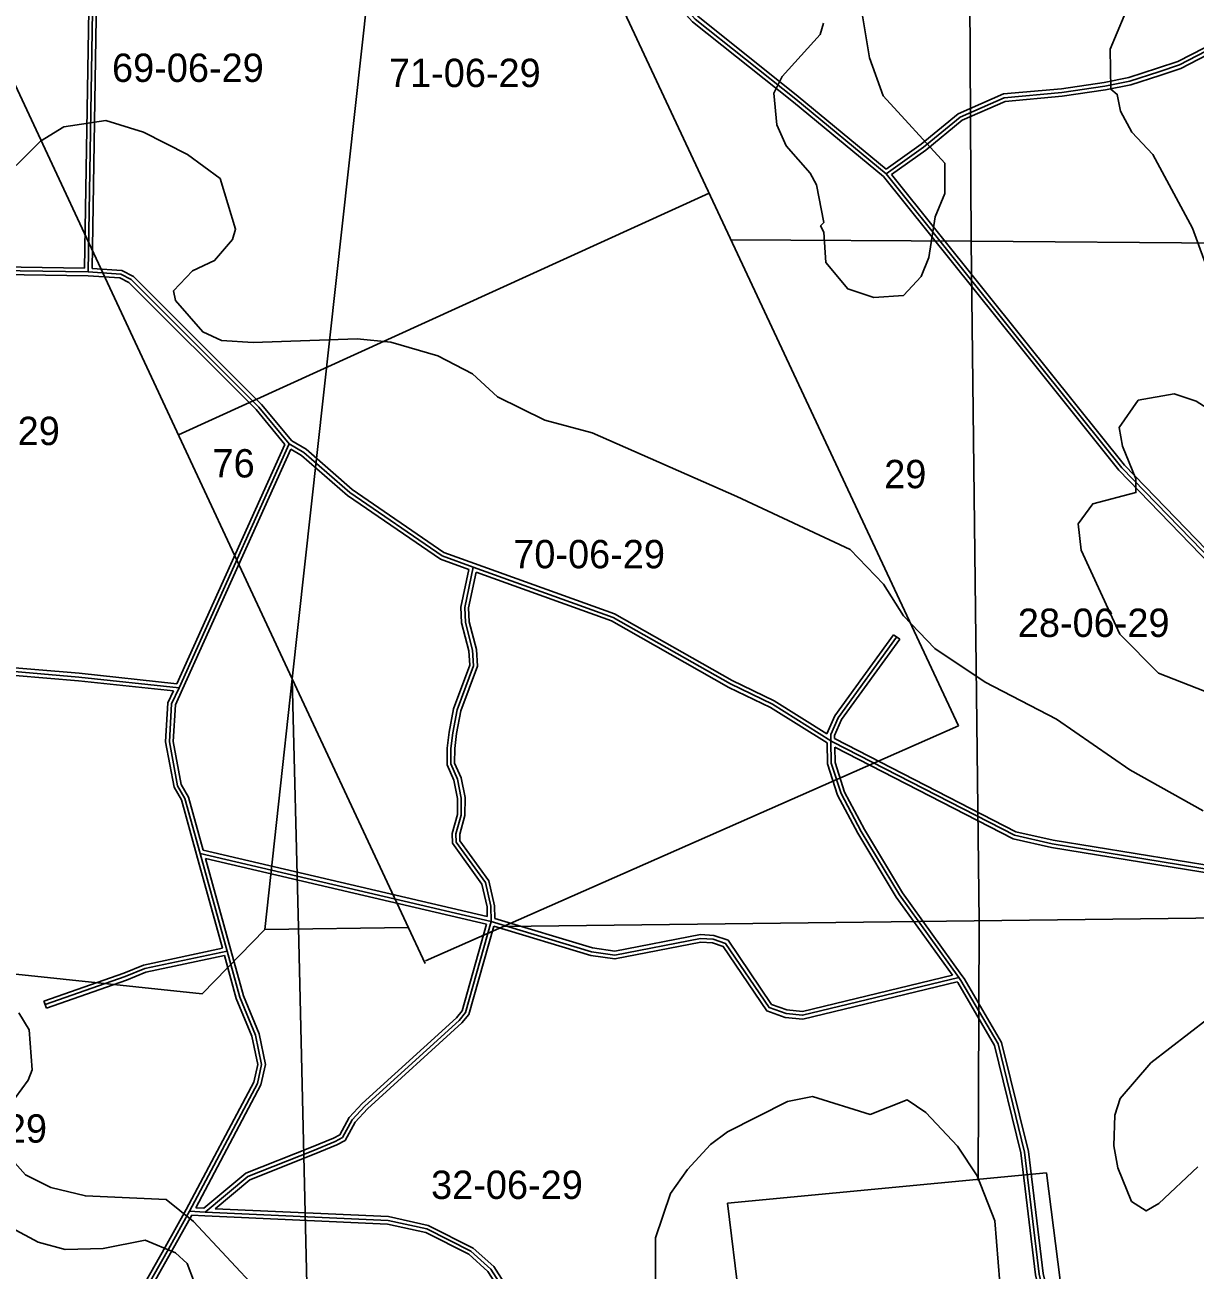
# Model space of a CAD drawing. Extents: x 418523 to 616617, y 1878279 to 2196743.
# Drawn here: x 523171 to 532459, y 2037441 to 2047324 of the extents above; entities that cross this region are included whole.
import ezdxf

# ---------------------------------------------------------------- set-up
doc = ezdxf.new("R2010")
doc.units = 0
for name, color, linetype in [('Level 1', 7, 'Continuous'), ('Level 2', 7, 'Continuous'), ('Level 31', 7, 'Continuous'), ('Level 32', 7, 'Continuous'), ('Level 5', 7, 'Continuous'), ('Level 7', 7, 'Continuous')]:
    doc.layers.add(name, color=color, linetype=linetype)

msp = doc.modelspace()

# ---------------------------------------------------------------- linework, layer by layer
at = {"layer": 'Level 1'}
for p, q in [((524631.328, 2054468.776), (530579.71, 2041759.929)), ((525293.21, 2042132.418), (520442.845, 2052527.625)), ((530656.253, 2050854.609), (530680.795, 2045606.968)), ((526033.034, 2048842.001), (525293.21, 2042132.418)), ((528600.87, 2045987.762), (524389.093, 2044070.105)), ((528773.982, 2045617.905), (530680.795, 2045606.968)), ((530680.795, 2045606.968), (530744.912, 2040208.545)), ((530680.795, 2045606.968), (536115.067, 2045567.509)), ((525293.21, 2042132.418), (525074.079, 2040145.071)), ((525342.265, 2040159.821), (525293.21, 2042132.418)), ((526347.446, 2039873.001), (525293.21, 2042132.418)), ((526349.545, 2039895.001), (530579.71, 2041759.929)), ((517707.722, 2040361.643), (524577.587, 2039633.193)), ((535809.485, 2040274.86), (526968.728, 2040167.976)), ((526214.069, 2040158.853), (525074.079, 2040145.071)), ((525466.681, 2034823.139), (525342.265, 2040159.821)), ((530744.912, 2040208.545), (530735.797, 2038151.78)), ((525074.079, 2040145.071), (524577.587, 2039633.193)), ((528746.11, 2037973.024), (531278.314, 2038213.264)), ((531278.314, 2038213.264), (532344.266, 2029967.031)), ((529742.529, 2029839.161), (528746.11, 2037973.024))]:
    msp.add_line(p, q, dxfattribs=at)
at = {"layer": 'Level 31'}
for p, q in [((523931.162, 2045345.826), (523672.808, 2045363.494)), ((524393.71, 2042063.123), (525268.456, 2043998.328)), ((526871.156, 2040208.265), (524560.948, 2040748.217)), ((524775.432, 2039972.465), (524560.948, 2040748.217)), ((524309.526, 2037607.754), (524478.172, 2037907.534)), ((524601.051, 2037901.636), (524478.172, 2037907.534))]:
    msp.add_line(p, q, dxfattribs=at)
for points in [[(523672.808, 2045363.494), (523726.488, 2048547.596), (523726.878, 2048567.96)], [(527875.138, 2048569.473), (527962.783, 2048099.303), (528179.947, 2047718.868), (528490.962, 2047370.471), (529289.292, 2046733.806), (530005.783, 2046141.81)], [(530005.783, 2046141.81), (530303.245, 2046353.891), (530594.779, 2046592.906), (530944.284, 2046746.262), (531401.386, 2046787.243), (531741.351, 2046837.721), (531940.675, 2046877.408), (532169.884, 2046952.27), (532334.107, 2047006.99), (532542.841, 2047114.29), (532975.14, 2047220.471)], [(532891.025, 2042660.716), (532606.689, 2043055.895), (531876.71, 2043809.716), (531092.422, 2044786.668), (530005.783, 2046141.81)], [(523672.808, 2045363.494), (520788.566, 2045407.558), (519738, 2045378.384)], [(525268.456, 2043998.328), (525027.55, 2044291.221), (524014.615, 2045303.702), (523931.162, 2045345.826)], [(525268.456, 2043998.328), (525384.762, 2043931.358), (525750.365, 2043613.291), (526482.064, 2043110.271), (526729.097, 2043021.021)], [(526871.156, 2040208.265), (526869.048, 2040328.646), (526826.322, 2040516.815), (526594.034, 2040838.396), (526591.729, 2040903.137), (526633.75, 2041052.456), (526634.546, 2041187.738), (526603.406, 2041337.681), (526551.258, 2041458.24), (526552.013, 2041581.521), (526567.653, 2041704.75), (526600.92, 2041886.465), (526732.338, 2042238.03), (526724.224, 2042361.343), (526667.047, 2042581.929), (526662.08, 2042699.411), (526729.097, 2043021.021)], [(526729.097, 2043021.021), (527839.023, 2042621.423), (528770.845, 2042092.652), (529103.476, 2041933.295), (529567.727, 2041642.563)], [(529567.727, 2041642.563), (529586.058, 2041631.226), (531025.235, 2040892.01), (531325.261, 2040824.43), (532633.255, 2040610.864), (532883.582, 2040643.475), (532975.368, 2040718.08), (533000.839, 2040851.46), (532960.641, 2041234.901), (532961.999, 2041543.287), (532937.035, 2041560.1), (532891.025, 2042660.716)], [(529567.727, 2041642.563), (529566.626, 2041690.571), (529626.004, 2041825.286), (530089.989, 2042465.19)], [(524393.71, 2042063.123), (523597.789, 2042147.471), (522840.754, 2042212.057)], [(524560.948, 2040748.217), (524440.579, 2041183.964), (524382.664, 2041284.182), (524317.417, 2041634.632), (524335.287, 2041934.595), (524393.71, 2042063.123)], [(530583.632, 2039761.792), (530111.744, 2040418.388), (529807.526, 2040922.395), (529648.304, 2041222.973), (529570.91, 2041464.354), (529567.727, 2041642.563)], [(526871.156, 2040208.265), (526667.147, 2039484.561), (526616.883, 2039422.916), (525868.527, 2038741.158), (525768.367, 2038633.143), (525691.211, 2038492.68), (525632.5, 2038460.887), (525456.128, 2038388.421), (524939.408, 2038183.714), (524601.051, 2037901.636)], [(530583.632, 2039761.792), (529343.839, 2039463.513), (529212.118, 2039475.973), (529077.672, 2039524.081), (528732.622, 2040034.058), (528633.283, 2040067.136), (528533.851, 2040073.666), (527853.355, 2039940.407), (527669.111, 2039967.967), (526871.156, 2040208.265)], [(524775.432, 2039972.465), (524121.502, 2039833.361), (523965.755, 2039769.919), (523331.788, 2039547.84)], [(524478.172, 2037907.534), (525015.546, 2038922.415), (525049.66, 2039072.488), (525000.455, 2039306.14), (524876.421, 2039606.614), (524775.432, 2039972.465)], [(531308.375, 2036347.736), (531300.475, 2036816.531), (531313.55, 2037027.776), (531222.355, 2037407.395), (531105.623, 2038376.969), (530894.763, 2039235.586), (530599.394, 2039739.919), (530583.632, 2039761.792)], [(528251.52, 2034883.656), (528218.844, 2035050.696), (527068.083, 2037138.932), (526868.986, 2037448.392), (526711.112, 2037590.783), (526361.722, 2037766.949), (526053.762, 2037834.962), (524601.051, 2037901.636)], [(523198.115, 2036500.418), (523815.874, 2036868.021), (523991.357, 2037042.31), (524309.526, 2037607.754)]]:
    msp.add_lwpolyline(points, dxfattribs=at)
at = {"layer": 'Level 32'}
for p, q in [((523703.285, 2045391.48), (523756.319, 2048537.3)), ((523939.265, 2045375.343), (523703.285, 2045391.48)), ((523923.062, 2045316.308), (523671.555, 2045333.507)), ((524375.305, 2042095.241), (525233.433, 2043993.681)), ((524421.049, 2042050.766), (525282.165, 2043955.816)), ((530065.701, 2042482.801), (530114.276, 2042447.579)), ((526840.486, 2040246.242), (524585.123, 2040773.376)), ((524738.025, 2039995.179), (524532.032, 2040740.223)), ((526833.765, 2040186.194), (524603.332, 2040707.501)), ((524804.348, 2039980.458), (524603.332, 2040707.501)), ((523341.706, 2039519.526), (523321.87, 2039576.154)), ((524283.38, 2037622.463), (524451.839, 2037921.911)), ((524335.674, 2037593.043), (524495.237, 2037876.679)), ((524599.614, 2037871.669), (524495.238, 2037876.679)), ((524590.817, 2037932.161), (524526.787, 2037935.235))]:
    msp.add_line(p, q, dxfattribs=at)
for points in [[(523643.317, 2045393.947), (523696.492, 2048548.136), (523696.879, 2048568.071)], [(527905.019, 2048572.894), (527991.348, 2048109.779), (528204.435, 2047736.488), (528511.652, 2047392.344), (529308.2, 2046757.1), (530007.129, 2046179.614)], [(527850.479, 2048538.049), (527934.219, 2048088.827), (528155.46, 2047701.248), (528470.272, 2047348.599), (529270.384, 2046710.513), (529984.304, 2046120.641)], [(530007.13, 2046179.613), (530285.005, 2046377.732), (530578.947, 2046618.722), (530936.72, 2046775.706), (531397.841, 2046817.046), (531736.215, 2046867.289), (531933.061, 2046906.482), (532160.485, 2046980.761), (532322.439, 2047034.725), (532532.262, 2047142.583), (532931.607, 2047240.669)], [(530049.048, 2046135.811), (530321.484, 2046330.05), (530610.61, 2046567.091), (530951.847, 2046716.819), (531404.932, 2046757.44), (531746.487, 2046808.154), (531948.287, 2046848.334), (532179.283, 2046923.779), (532345.775, 2046979.255), (532553.421, 2047085.996), (532953.726, 2047184.318)], [(532861.426, 2042650.485), (532583.615, 2043036.596), (531854.189, 2043789.848), (531069.021, 2044767.894), (529984.303, 2046120.641)], [(532905.107, 2042692.511), (532629.763, 2043075.193), (531899.232, 2043829.585), (531115.822, 2044805.442), (530049.049, 2046135.811)], [(523643.317, 2045393.947), (520788.38, 2045437.565), (519751.411, 2045408.768)], [(523671.555, 2045333.508), (520788.754, 2045377.551), (519740.885, 2045348.451)], [(525233.434, 2043993.681), (525005.308, 2044271.035), (523996.806, 2045279.086), (523923.062, 2045316.309)], [(525288.159, 2044021.602), (525049.791, 2044311.406), (524032.425, 2045328.318), (523939.265, 2045375.342)], [(525288.159, 2044021.601), (525402.256, 2043955.904), (525768.768, 2043637.046), (526495.883, 2043137.177), (526739.291, 2043049.236)], [(525282.164, 2043955.816), (525367.268, 2043906.813), (525731.963, 2043589.536), (526468.245, 2043083.366), (526694.417, 2043001.651)], [(526739.26, 2043049.248), (527851.599, 2042648.781), (528784.745, 2042119.258), (529117.965, 2041959.62), (529536.815, 2041697.319)], [(526840.486, 2040246.242), (526839.106, 2040325.025), (526798.42, 2040504.206), (526564.376, 2040828.218), (526561.58, 2040906.754), (526603.773, 2041056.684), (526604.528, 2041184.743), (526574.655, 2041328.581), (526521.22, 2041452.118), (526522.024, 2041583.51), (526537.995, 2041709.343), (526571.889, 2041894.481), (526701.979, 2042242.495), (526694.474, 2042356.552), (526637.208, 2042577.482), (526631.949, 2042701.876), (526694.416, 2043001.651)], [(526900.77, 2040230.677), (526898.99, 2040332.269), (526854.223, 2040529.423), (526623.69, 2040848.573), (526621.877, 2040899.521), (526663.726, 2041048.227), (526664.565, 2041190.732), (526632.158, 2041346.779), (526581.297, 2041464.362), (526582.002, 2041579.533), (526597.311, 2041700.156), (526629.952, 2041878.448), (526762.697, 2042233.565), (526753.975, 2042366.133), (526696.887, 2042586.376), (526692.212, 2042696.948), (526751.423, 2042981.097)], [(526751.424, 2042981.097), (527826.447, 2042594.065), (528756.944, 2042066.046), (529088.988, 2041906.97), (529538.022, 2041625.767)], [(529597.348, 2041659.517), (529600.825, 2041657.367), (531035.549, 2040920.438), (531330.98, 2040853.894), (532633.745, 2040641.182), (532871.265, 2040672.124), (532947.952, 2040734.457), (532970.54, 2040852.737), (532930.634, 2041233.399), (532931.927, 2041527.369), (532907.693, 2041543.691), (532861.427, 2042650.486)], [(529598.654, 2041591.029), (531014.921, 2040863.581), (531319.544, 2040794.966), (532632.766, 2040580.546), (532895.898, 2040614.825), (533002.783, 2040701.702), (533031.138, 2040850.182), (532990.649, 2041236.403), (532992.07, 2041559.206), (532966.375, 2041576.51), (532922.167, 2042634.063)], [(529536.815, 2041697.319), (529599.84, 2041840.31), (530065.701, 2042482.801)], [(529597.347, 2041659.517), (529596.772, 2041684.582), (529652.167, 2041810.261), (530114.276, 2042447.579)], [(524375.306, 2042095.241), (523600.645, 2042177.337), (522862.76, 2042240.289)], [(524349.187, 2042037.671), (523594.932, 2042117.606), (522838.204, 2042182.165)], [(524532.03, 2040740.23), (524412.684, 2041172.276), (524354.112, 2041273.629), (524287.252, 2041632.751), (524305.67, 2041941.939), (524349.188, 2042037.671)], [(524585.123, 2040773.375), (524468.475, 2041195.651), (524411.215, 2041294.736), (524347.583, 2041636.514), (524364.904, 2041927.251), (524421.022, 2042050.708)], [(530533.227, 2039780.521), (530086.68, 2040401.856), (529781.408, 2040907.61), (529620.547, 2041211.281), (529540.992, 2041459.401), (529538.022, 2041625.766)], [(530607.994, 2039779.301), (530136.807, 2040434.921), (529833.644, 2040937.18), (529676.06, 2041234.666), (529600.826, 2041469.307), (529598.654, 2041591.029)], [(526833.765, 2040186.195), (526639.961, 2039498.693), (526595.036, 2039443.596), (525847.389, 2038762.485), (525743.852, 2038650.829), (525669.165, 2038514.858), (525619.62, 2038488.03), (525444.901, 2038416.243), (524923.89, 2038209.835), (524590.818, 2037932.161)], [(526891.747, 2040170.731), (526694.333, 2039470.428), (526638.73, 2039402.235), (525889.665, 2038719.832), (525792.881, 2038615.457), (525713.257, 2038470.501), (525645.38, 2038433.745), (525467.355, 2038360.599), (524954.926, 2038157.592), (524679.604, 2037928.062)], [(530571.068, 2039727.911), (529345.994, 2039433.175), (529205.55, 2039446.46), (529058.324, 2039499.141), (528713.481, 2040008.811), (528627.466, 2040037.453), (528535.784, 2040043.474), (527854.038, 2039909.971), (527662.532, 2039938.616), (526891.746, 2040170.732)], [(530533.227, 2039780.521), (529341.685, 2039493.851), (529218.686, 2039505.486), (529097.02, 2039549.021), (528751.763, 2040059.305), (528639.099, 2040096.82), (528531.919, 2040103.858), (527852.67, 2039970.843), (527675.69, 2039997.318), (526900.77, 2040230.677)], [(524738.026, 2039995.179), (524112.654, 2039862.151), (523955.13, 2039797.986), (523321.87, 2039576.154)], [(524526.786, 2037935.235), (525043.92, 2038911.889), (525080.371, 2039072.242), (525029.241, 2039315.029), (524904.853, 2039616.365), (524804.35, 2039980.447)], [(524754.033, 2039937.24), (524130.351, 2039804.571), (523976.38, 2039741.852), (523341.706, 2039519.526)], [(524451.839, 2037921.911), (524987.173, 2038932.941), (525018.95, 2039072.733), (524971.668, 2039297.25), (524847.99, 2039596.862), (524754.033, 2039937.24)], [(531338.385, 2036347.471), (531330.491, 2036815.856), (531343.772, 2037030.411), (531251.932, 2037412.71), (531135.191, 2038382.359), (530922.857, 2039246.981), (530624.564, 2039756.306), (530607.972, 2039779.331)], [(531278.368, 2036348), (531270.459, 2036817.206), (531283.33, 2037025.142), (531192.777, 2037402.08), (531076.055, 2038371.579), (530866.67, 2039224.191), (530574.223, 2039723.532), (530571.068, 2039727.911)], [(528280.963, 2034889.416), (528247.385, 2035061.062), (527093.866, 2037154.306), (526892.05, 2037467.99), (526728.215, 2037615.758), (526371.868, 2037795.432), (526057.714, 2037864.813), (524679.603, 2037928.062)], [(528222.079, 2034877.897), (528190.302, 2035040.328), (527042.3, 2037123.559), (526845.922, 2037428.795), (526694.01, 2037565.808), (526351.577, 2037738.466), (526049.811, 2037805.111), (524599.676, 2037871.666)], [(523182.773, 2036526.199), (523797.355, 2036891.912), (523967.257, 2037060.656), (524283.38, 2037622.466)], [(523213.456, 2036474.636), (523834.392, 2036844.13), (524015.457, 2037023.963), (524335.672, 2037593.042)]]:
    msp.add_lwpolyline(points, dxfattribs=at)
at = {"layer": 'Level 5'}
msp.add_lwpolyline([(524540.247, 2037125.878), (524507.652, 2037359.433), (524458.059, 2037492.976), (524366.625, 2037576.636), (524125.197, 2037677.456), (523791.541, 2037611.841), (523491.404, 2037604.457), (523274.848, 2037663.526), (522850.414, 2037889.987), (522717.17, 2037932.096), (522483.585, 2037882.823), (522166.311, 2037725.446)], dxfattribs=at)
at = {"layer": 'Level 7'}
for points in [[(531951.578, 2047530.759), (531783.541, 2047131.167), (531790.867, 2046814.35), (531840.759, 2046772.51), (531865.342, 2046639.066), (531956.487, 2046472.044), (532122.664, 2046296.421), (532437.551, 2045711.861), (532718.501, 2044944.006)], [(529817.08, 2047412.612), (529874.288, 2047062.325), (529981.715, 2046761.859), (530471.836, 2046226.721), (530471.05, 2045984.976), (530395.432, 2045801.831), (530344.336, 2045476.882), (530285.528, 2045327.018), (530143.317, 2045177.423), (529909.842, 2045161.5), (529909.842, 2045161.5), (529701.656, 2045228.849), (529527.248, 2045437.842), (529511.354, 2045679.638), (529486.512, 2045729.749), (529511.622, 2045754.66), (529454.206, 2046054.966), (529404.523, 2046146.828), (529213.465, 2046364.201), (529138.96, 2046531.154), (529114.765, 2046781.34), (529181.885, 2046914.493), (529483.075, 2047246.995), (529508.375, 2047338.597)], [(523102.365, 2046208.919), (523294.717, 2046400.036), (523478.509, 2046516.161), (523812.126, 2046565.096), (524111.945, 2046472.416), (524461.485, 2046296.206), (524719.295, 2046103.655), (524843.065, 2045703.076), (524817.755, 2045619.814), (524675.515, 2045453.549), (524500.193, 2045370.735), (524349.622, 2045212.839), (524366.064, 2045137.748), (524581.993, 2044886.964), (524731.818, 2044819.784), (524981.844, 2044802.296), (525807.272, 2044832.996), (526073.939, 2044807.099), (526448.72, 2044697.521), (526723.359, 2044554.92), (526922.846, 2044370.858), (527297.388, 2044186.247), (527672.199, 2044085.01), (528821.015, 2043581.091), (529719.972, 2043161.371), (529985.854, 2042885.416), (530143.431, 2042634.802), (530392.702, 2042375.559), (530791.965, 2042107.517), (531357.894, 2041813.916), (531940.165, 2041411.874), (532522.634, 2041084.852)], [(522994.684, 2038673.147), (523195.634, 2038947.586), (523229.243, 2039030.859), (523205.247, 2039347.706), (523122.333, 2039481.348)], [(532709.405, 2039550.378), (532107.689, 2039085.471), (531865.019, 2038802.821), (531822.91, 2038669.567), (531813.794, 2038427.851), (531846.588, 2038252.688), (531954.075, 2037985.562), (532070.559, 2037910.142), (532170.79, 2037968.205), (532480.182, 2038258.965)], [(530909.942, 2037338.696), (530869.862, 2037830.666), (530729.283, 2038189.594), (530571.675, 2038423.537), (530322.435, 2038691.111), (530172.709, 2038791.611), (529880.545, 2038675.846), (529422.501, 2038819.074), (529222.297, 2038778.011), (528746.34, 2038537.79), (528612.669, 2038438.216), (528428.618, 2038238.729), (528294.608, 2038047.422), (528176.761, 2037697.683), (528175.687, 2037364.235)], [(525032.545, 2037266.027), (524509.154, 2037826.265), (524292.965, 2038002.016), (523651.16, 2038029.12), (523376.293, 2038096.698), (523176.546, 2038197.388), (523027.01, 2038364.571)]]:
    msp.add_lwpolyline(points, dxfattribs=at)
msp.add_lwpolyline([(532534.038, 2042035.165), (532709.201, 2042059.617), (532784.72, 2042209.442), (532744.342, 2042618.061), (532786.451, 2042751.315), (532954.12, 2043042.524), (532930.253, 2043392.751), (532749.037, 2044076.926), (532641.162, 2044227.308), (532466.456, 2044336.269), (532291.59, 2044395.178), (532007.985, 2044346.074), (531857.215, 2044129.817), (531881.769, 2043979.664), (531989.285, 2043720.909), (531988.927, 2043612.536), (531646.851, 2043521.951), (531529.651, 2043363.916), (531553.975, 2043155.451), (531860.264, 2042487.518), (532167.696, 2042178.095), (532534.038, 2042035.165)], close=True, dxfattribs=at)

# ---------------------------------------------------------------- texts
at = {"layer": 'Level 2'}
for s, p in [('69-06-29', (523862.106, 2046871.375)), ('71-06-29', (526060.166, 2046830.662)), ('72-06-29', (522243.33, 2043989.058)), ('76', (524659.64, 2043731.891)), ('29', (529991.338, 2043646.526)), ('70-06-29', (527046.693, 2043010.947)), ('28-06-29', (531051.66, 2042466.106)), ('31-06-29', (522141.834, 2038452.086)), ('32-06-29', (526394.664, 2038005.201))]:
    msp.add_text(s, height=225, dxfattribs=at).set_placement(p)

doc.saveas('drawing.dxf')
